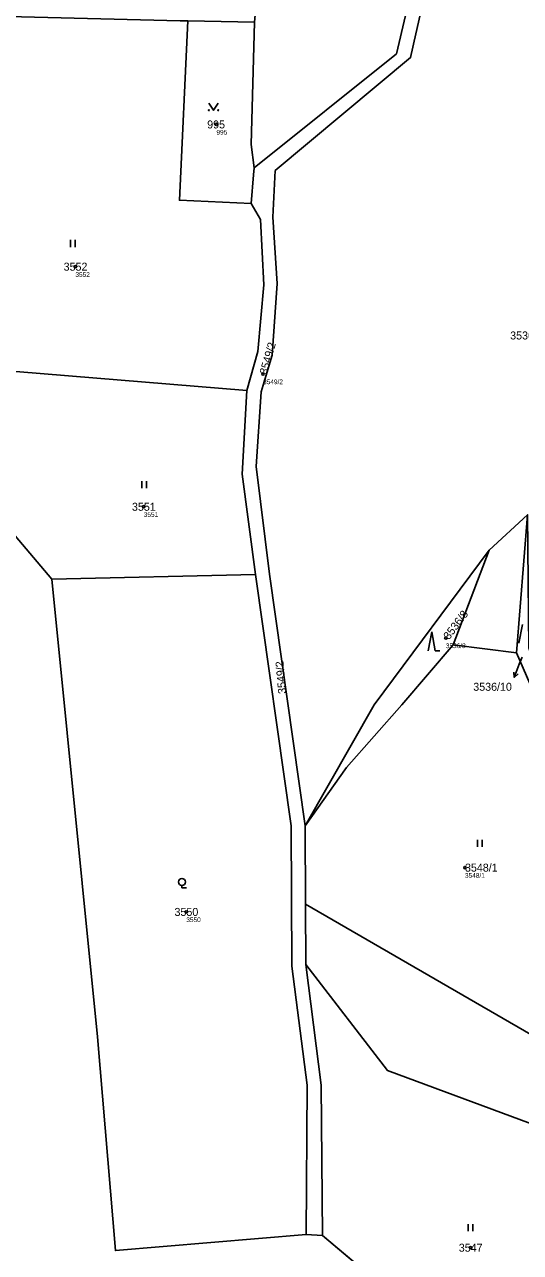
# Model space of a CAD drawing. Extents: x -761174 to -757114, y -1063806 to -1059397.
# Drawn here: x -758616.4 to -758511, y -1061133 to -1060872.1 of the extents above; entities that cross this region are included whole.
import ezdxf

# ---------------------------------------------------------------- set-up
doc = ezdxf.new("R2010")
doc.units = 0
for name, color, linetype in [('Definiční body', 7, 'Continuous'), ('Hranice parcel', 7, 'Continuous'), ('Parcelní čísla', 7, 'Continuous'), ('Polygon parcely', 7, 'Continuous'), ('Pop  PČ popisy', 7, 'Continuous'), ('Vnitřní kresba', 7, 'Continuous'), ('Značky kultur', 7, 'Continuous')]:
    doc.layers.add(name, color=color, linetype=linetype)

msp = doc.modelspace()

# ---------------------------------------------------------------- linework, layer by layer
at = {"layer": 'Definiční body'}
for centre in [(-758575.62, -1060893.36), (-758605.61, -1060923.58), (-758565.7, -1060946.38), (-758591.08, -1060974.58), (-758526.84, -1061002.45), (-758522.77, -1061051.24), (-758582.03, -1061060.65), (-758521.58, -1061131.98)]:
    msp.add_circle(centre, 0.25, dxfattribs=at)
at = {"layer": 'Hranice parcel'}
for p, q in [((-758647.25, -1060946.74), (-758610.65, -1060989.96)), ((-758517.61, -1060983.78), (-758509.44, -1060976.29)), ((-758567.31, -1060988.94), (-758610.65, -1060989.96)), ((-758556.76, -1061042.35), (-758556.68, -1061059.01)), ((-758556.68, -1061059.01), (-758556.62, -1061071.82)), ((-758553.04, -1061129.4), (-758556.52, -1061129.17)), ((-758553.04, -1061129.4), (-758512.58, -1061163.36))]:
    msp.add_line(p, q, dxfattribs=at)
for points in [[(-758567.63, -1060902.61), (-758537.34, -1060878.35), (-758529.42, -1060844.52), (-758529.29, -1060839.02), (-758529.12, -1060831.79)], [(-758526.58, -1060831.97), (-758526.55, -1060844.64), (-758527.86, -1060850.45), (-758533.19, -1060874.14), (-758534.32, -1060879.14), (-758563.15, -1060903.17), (-758563.62, -1060913.06), (-758562.71, -1060927.12), (-758563.77, -1060942.4), (-758566.1, -1060950.13), (-758567.18, -1060966.04), (-758564.31, -1060988.87), (-758556.76, -1061042.35)], [(-758581.73, -1060871.37), (-758583.51, -1060909.45), (-758568.22, -1060910.14)], [(-758567.5, -1060871.61), (-758568.24, -1060897.65), (-758567.63, -1060902.61)], [(-758568.22, -1060910.14), (-758567.74, -1060904.03), (-758567.63, -1060902.61)], [(-758569.19, -1060949.87), (-758566.83, -1060941.58), (-758565.54, -1060927.46), (-758566.28, -1060913.57), (-758568.22, -1060910.14)], [(-758569.19, -1060949.87), (-758623.55, -1060945.41), (-758647.25, -1060946.74)], [(-758567.31, -1060988.94), (-758570.16, -1060967.68), (-758569.19, -1060949.87)], [(-758509.44, -1060976.29), (-758511.81, -1061005.63), (-758503.08, -1061025.62), (-758494.57, -1061033.49), (-758489.98, -1061040.99)], [(-758517.61, -1060983.78), (-758542.08, -1061016.65), (-758556.76, -1061042.35)], [(-758556.76, -1061042.35), (-758547.95, -1061029.98), (-758536.21, -1061016.64), (-758525.29, -1061003.9), (-758517.61, -1060983.78)], [(-758556.52, -1061129.17), (-758556.34, -1061097.47), (-758559.6, -1061072.2), (-758559.76, -1061042.36), (-758567.31, -1060988.94)], [(-758610.65, -1060989.96), (-758600.89, -1061087.18), (-758597.09, -1061132.59), (-758556.52, -1061129.17)], [(-758556.68, -1061059.01), (-758501.51, -1061090.84), (-758491.68, -1061074.34)], [(-758506.92, -1061106.3), (-758539.28, -1061094.33), (-758556.62, -1061071.82)], [(-758556.62, -1061071.82), (-758553.35, -1061097.44), (-758553.04, -1061129.4)]]:
    msp.add_lwpolyline(points, dxfattribs=at)
at = {"layer": 'Polygon parcely'}
for points in [[(-758567.63, -1060902.61), (-758537.34, -1060878.35), (-758529.42, -1060844.52), (-758529.29, -1060839.02), (-758529.12, -1060831.79), (-758539.37, -1060828.68), (-758542.33, -1060828.02), (-758557.48, -1060823.68), (-758557.93, -1060827.24), (-758566.29, -1060855.1), (-758566.86, -1060861.27), (-758566.97, -1060865.17), (-758567.5, -1060871.61), (-758568.24, -1060897.65)], [(-758565.54, -1060927.46), (-758566.28, -1060913.57), (-758568.22, -1060910.14), (-758583.51, -1060909.45), (-758581.73, -1060871.37), (-758583.31, -1060871.33), (-758619.88, -1060870.43), (-758620.05, -1060877.12), (-758619.67, -1060910.82), (-758644.05, -1060913.4), (-758657.83, -1060916.02), (-758669.39, -1060919.19), (-758672.47, -1060922.59), (-758673.84, -1060924.11), (-758667.01, -1060931.57), (-758658.62, -1060939.09), (-758649.51, -1060947.22), (-758647.25, -1060946.74), (-758623.55, -1060945.41), (-758569.19, -1060949.87), (-758566.83, -1060941.58)], [(-758567.63, -1060902.61), (-758568.24, -1060897.65), (-758567.5, -1060871.61), (-758581.73, -1060871.37), (-758583.51, -1060909.45), (-758568.22, -1060910.14), (-758567.74, -1060904.03)], [(-758647.25, -1060946.74), (-758610.65, -1060989.96), (-758567.31, -1060988.94), (-758570.16, -1060967.68), (-758569.19, -1060949.87), (-758623.55, -1060945.41)], [(-758501.51, -1061090.84), (-758491.68, -1061074.34), (-758492.21, -1061061.15), (-758489.61, -1061046.5), (-758489.98, -1061040.99), (-758494.57, -1061033.49), (-758503.08, -1061025.62), (-758511.81, -1061005.63), (-758509.44, -1060976.29), (-758517.61, -1060983.78), (-758525.29, -1061003.9), (-758536.21, -1061016.64), (-758547.95, -1061029.98), (-758556.76, -1061042.35), (-758556.68, -1061059.01)], [(-758509.2, -1061004.56), (-758509.44, -1060976.29), (-758511.81, -1061005.63), (-758503.08, -1061025.62), (-758494.57, -1061033.49), (-758489.98, -1061040.99), (-758493.58, -1061032.14), (-758503.87, -1061021.37)], [(-758547.95, -1061029.98), (-758536.21, -1061016.64), (-758525.29, -1061003.9), (-758517.61, -1060983.78), (-758542.08, -1061016.65), (-758556.76, -1061042.35)], [(-758556.34, -1061097.47), (-758559.6, -1061072.2), (-758559.76, -1061042.36), (-758567.31, -1060988.94), (-758610.65, -1060989.96), (-758600.89, -1061087.18), (-758597.09, -1061132.59), (-758556.52, -1061129.17)], [(-758556.62, -1061071.82), (-758539.28, -1061094.33), (-758506.92, -1061106.3), (-758466.97, -1061119.71), (-758463.04, -1061101.34), (-758460.08, -1061094.24), (-758461.14, -1061085.32), (-758464.94, -1061079.25), (-758472.98, -1061074.67), (-758474.35, -1061066.78), (-758477.59, -1061066.82), (-758485.79, -1061076.18), (-758491.68, -1061074.34), (-758501.51, -1061090.84), (-758556.68, -1061059.01)], [(-758553.35, -1061097.44), (-758553.04, -1061129.4), (-758512.58, -1061163.36), (-758481.77, -1061162.51), (-758501.06, -1061138.11), (-758506.92, -1061106.3), (-758539.28, -1061094.33), (-758556.62, -1061071.82)]]:
    msp.add_lwpolyline(points, close=True, dxfattribs=at)
for points in [[(-758507.43, -1060842.63), (-758525.34, -1060823.82), (-758526.58, -1060831.97), (-758526.55, -1060844.64), (-758527.86, -1060850.45), (-758533.19, -1060874.14), (-758534.32, -1060879.14), (-758563.15, -1060903.17), (-758563.62, -1060913.06), (-758562.71, -1060927.12), (-758563.77, -1060942.4), (-758566.1, -1060950.13), (-758567.18, -1060966.04), (-758564.31, -1060988.87), (-758556.76, -1061042.35), (-758542.08, -1061016.65), (-758517.61, -1060983.78), (-758509.44, -1060976.29)], [(-758529.42, -1060844.52), (-758537.34, -1060878.35), (-758567.63, -1060902.61), (-758567.74, -1060904.03), (-758568.22, -1060910.14), (-758566.28, -1060913.57), (-758565.54, -1060927.46), (-758566.83, -1060941.58), (-758569.19, -1060949.87), (-758570.16, -1060967.68), (-758567.31, -1060988.94), (-758559.76, -1061042.36), (-758559.6, -1061072.2), (-758556.34, -1061097.47), (-758556.52, -1061129.17), (-758553.04, -1061129.4), (-758553.35, -1061097.44), (-758556.62, -1061071.82), (-758556.68, -1061059.01), (-758556.76, -1061042.35), (-758564.31, -1060988.87), (-758567.18, -1060966.04), (-758566.1, -1060950.13), (-758563.77, -1060942.4), (-758562.71, -1060927.12), (-758563.62, -1060913.06), (-758563.15, -1060903.17), (-758534.32, -1060879.14), (-758533.19, -1060874.14), (-758527.86, -1060850.45)], [(-758512.58, -1061163.36), (-758553.04, -1061129.4), (-758556.52, -1061129.17), (-758597.09, -1061132.59), (-758600.89, -1061087.18), (-758610.65, -1060989.96), (-758647.25, -1060946.74)]]:
    msp.add_lwpolyline(points, dxfattribs=at)
at = {"layer": 'Pop  PČ popisy'}
for p, q in [((-758511.23, -1061008.05), (-758512.31, -1061010.85)), ((-758510.64, -1061006.54), (-758511.23, -1061008.05)), ((-758512.31, -1061010.85), (-758512.41, -1061009.74)), ((-758512.31, -1061010.85), (-758511.48, -1061010.1))]:
    msp.add_line(p, q, dxfattribs=at)
at = {"layer": 'Vnitřní kresba'}
msp.add_line((-758511.81, -1061005.63), (-758525.29, -1061003.9), dxfattribs=at)
at = {"layer": 'Značky kultur'}
for p, q in [((-758606.64, -1060919.4), (-758606.64, -1060917.9)), ((-758605.64, -1060919.4), (-758605.64, -1060917.9)), ((-758591.48, -1060970.66), (-758591.48, -1060969.16)), ((-758590.48, -1060970.66), (-758590.48, -1060969.16)), ((-758510.54, -1060999.59), (-758511.29, -1061003.59)), ((-758529.84, -1061001.16), (-758530.59, -1061005.16)), ((-758529.09, -1061005.16), (-758529.84, -1061001.16)), ((-758529.09, -1061005.16), (-758528.09, -1061005.16)), ((-758520.14, -1061046.84), (-758520.14, -1061045.34)), ((-758519.14, -1061046.84), (-758519.14, -1061045.34)), ((-758582.96, -1061055.04), (-758582.96, -1061055.54)), ((-758582.96, -1061055.54), (-758581.96, -1061055.54)), ((-758522.09, -1061128.49), (-758522.09, -1061126.99)), ((-758521.09, -1061128.49), (-758521.09, -1061126.99))]:
    msp.add_line(p, q, dxfattribs=at)
msp.add_lwpolyline([(-758577.23, -1060888.83), (-758576.23, -1060890.33), (-758575.23, -1060888.83)], dxfattribs=at)
for centre, radius in [((-758577.23, -1060890.33), 0.1), ((-758575.23, -1060890.33), 0.1), ((-758582.96, -1061054.29), 0.75)]:
    msp.add_circle(centre, radius, dxfattribs=at)

# ---------------------------------------------------------------- texts
at = {"layer": 'Definiční body'}
for s, p in [('995', (-758575.62, -1060895.52)), ('3552', (-758605.61, -1060925.74)), ('3549/2', (-758565.7, -1060948.54)), ('3551', (-758591.08, -1060976.74)), ('3536/8', (-758526.84, -1061004.61)), ('3548/1', (-758522.77, -1061053.4)), ('3550', (-758582.03, -1061062.81))]:
    msp.add_text(s, height=1, dxfattribs=at).set_placement(p)
at = {"layer": 'Parcelní čísla'}
for s, p in [('995', (-758577.59, -1060894.21)), ('3552', (-758608.12, -1060924.43)), ('3536/11', (-758513.16, -1060939.04)), ('3551', (-758593.59, -1060975.43)), ('3536/10', (-758521.01, -1061013.67)), ('3548/1', (-758522.77, -1061052.09)), ('3550', (-758584.54, -1061061.5)), ('3547', (-758524.09, -1061132.83))]:
    msp.add_text(s, height=1.7, dxfattribs=at).set_placement(p)
for s, rotation, p in [('3549/2', 74, (-758564.88, -1060946.61)), ('3536/8', 53, (-758526.16, -1061002.96)), ('3549/2', 95, (-758560.78, -1061014.25))]:
    msp.add_text(s, height=1.7, rotation=rotation, dxfattribs=at).set_placement(p)

doc.saveas('drawing.dxf')
